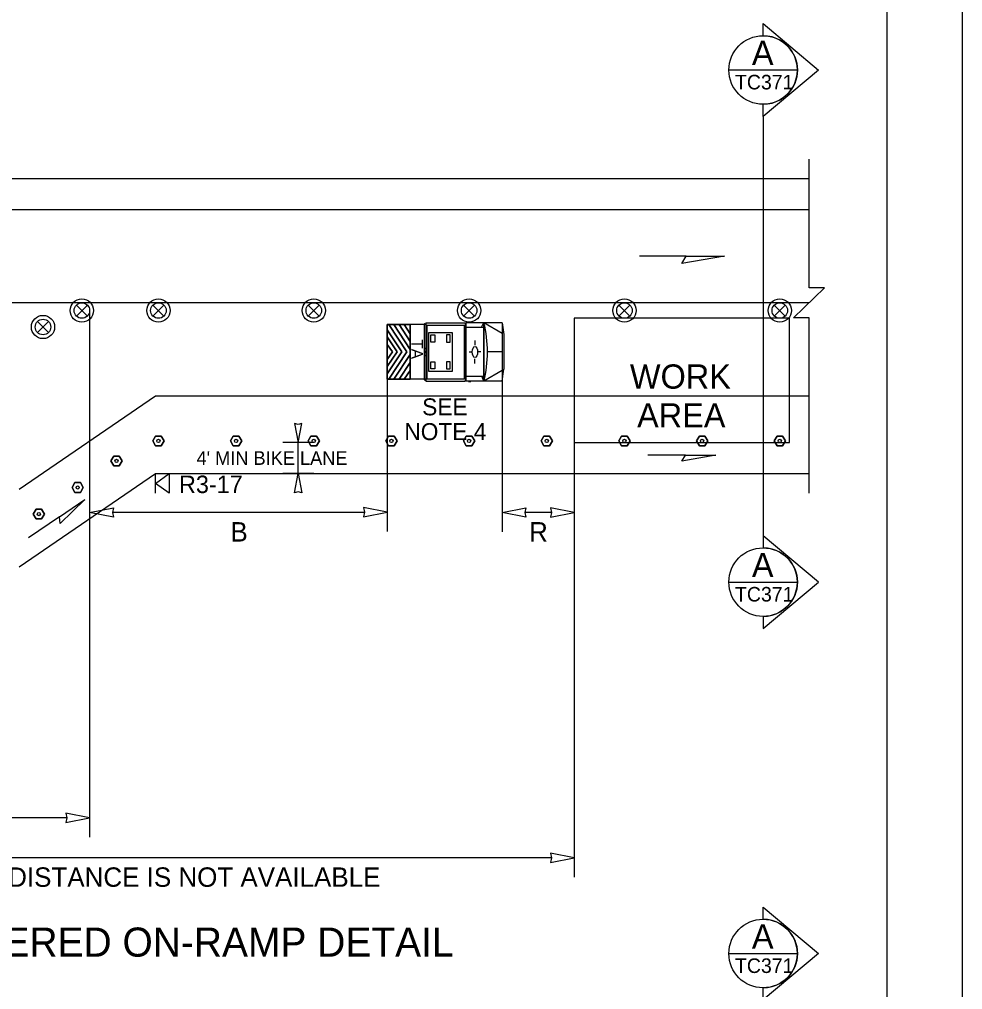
# Model space of a CAD drawing. Extents: x 99958 to 100136, y 99935 to 100013.
# Drawn here: x 100112.177 to 100116.062, y 99974.665 to 99978.663 of the extents above; entities that cross this region are included whole.
import ezdxf

# ---------------------------------------------------------------- set-up
doc = ezdxf.new("R2010")
doc.units = 0
for name, color, linetype in [('RD_ED_ShoulderPavedEdge', 7, 'Continuous'), ('RD_MK_LineEdgeYellow', 7, 'Continuous'), ('RD_MK_LineLane', 7, 'Continuous'), ('SH_DE_DetailHeading2Text', 7, 'Continuous'), ('SH_GI_PlotLimits', 7, 'Continuous'), ('SH_GI_SheetBorder', 7, 'Continuous'), ('SH_TI_WZSectionCut', 7, 'Continuous'), ('TR_SN_ConstructionSigns', 7, 'Continuous'), ('TR_WZ_PortableSignMountBlk-Wht', 7, 'Continuous'), ('TR_WZ_TrafficSafetyDrum', 7, 'Continuous'), ('TR_WZ_TransportableAttenuator', 7, 'Continuous'), ('TR_WZ_TubularMarker', 7, 'Continuous'), ('TR_WZ_WorkAreaLabel', 7, 'Continuous'), ('TR_WZ_WorkZoneDetails', 7, 'Continuous'), ('TR_WZ_WorkZoneTextCurrent', 7, 'Continuous')]:
    doc.layers.add(name, color=color, linetype=linetype)

msp = doc.modelspace()

# ---------------------------------------------------------------- linework, layer by layer
at = {"layer": 'RD_ED_ShoulderPavedEdge'}
for p, q in [((100108.195, 99978.0069), (100115.43, 99978.0069)), ((100112.1758, 99976.4069), (100112.7368, 99976.7909)), ((100112.7368, 99976.7909), (100115.43, 99976.7909))]:
    msp.add_line(p, q, dxfattribs=at)
at = {"layer": 'RD_MK_LineEdgeYellow'}
for p, q in [((100108.195, 99977.8789), (100115.43, 99977.8789)), ((100112.1758, 99976.7269), (100112.7368, 99977.1109)), ((100112.7368, 99977.1109), (100115.43, 99977.1109))]:
    msp.add_line(p, q, dxfattribs=at)
at = {"layer": 'RD_MK_LineLane'}
msp.add_lwpolyline([(100115.43, 99977.4949), (100108.195, 99977.4949)], dxfattribs=at)
at = {"layer": 'SH_GI_PlotLimits'}
msp.add_lwpolyline([(100099.0625, 99969.6875), (100116.0625, 99969.6875), (100116.0625, 99980.6875), (100099.0625, 99980.6875)], close=True, dxfattribs=at)
at = {"layer": 'SH_GI_SheetBorder'}
msp.add_line((100115.75, 99980.375), (100115.75, 99970), dxfattribs=at)
at = {"layer": 'SH_TI_WZSectionCut'}
for p, q in [((100115.2407, 99978.5953), (100115.2407, 99978.6452)), ((100115.2407, 99978.6452), (100115.4688, 99978.454)), ((100115.4688, 99978.454), (100115.2407, 99978.2629)), ((100115.2407, 99978.2629), (100115.2407, 99978.3128)), ((100115.2407, 99978.2629), (100115.2407, 99976.5349)), ((100115.2407, 99976.5349), (100115.2407, 99976.485)), ((100115.4689, 99976.3438), (100115.2407, 99976.5349)), ((100115.2407, 99976.1526), (100115.4689, 99976.3438)), ((100115.2407, 99976.2025), (100115.2407, 99976.1526)), ((100115.2407, 99974.9543), (100115.2407, 99975.0042)), ((100115.2407, 99975.0042), (100115.4688, 99974.8131)), ((100115.4688, 99974.8131), (100115.2407, 99974.622)), ((100115.2407, 99974.622), (100115.2407, 99974.6719))]:
    msp.add_line(p, q, dxfattribs=at)
for points in [[(100115.0995, 99978.4541), (100115.3819, 99978.4541)], [(100115.0995, 99976.3438), (100115.3819, 99976.3438)], [(100115.0995, 99974.8131), (100115.3819, 99974.8131)]]:
    msp.add_lwpolyline(points, dxfattribs=at)
for centre in [(100115.2407, 99978.454), (100115.2407, 99976.3438), (100115.2407, 99974.8131)]:
    msp.add_circle(centre, 0.1412, dxfattribs=at)
for centre in [(100115.2407, 99978.454), (100115.2407, 99976.3438), (100115.2407, 99974.8131)]:
    msp.add_arc(centre, 0.1412, 269.9978, 90.0022, dxfattribs=at)
at = {"layer": 'TR_WZ_PortableSignMountBlk-Wht'}
msp.add_line((100112.7368, 99976.7107), (100112.7368, 99976.7907), dxfattribs=at)
msp.add_lwpolyline([(100112.7368, 99976.7507), (100112.7943, 99976.7907), (100112.7943, 99976.7107)], close=True, dxfattribs=at)
at = {"layer": 'TR_WZ_TrafficSafetyDrum'}
for p, q in [((100112.4113, 99977.4855), (100112.4566, 99977.4403)), ((100112.4566, 99977.4855), (100112.4113, 99977.4403)), ((100112.7268, 99977.4855), (100112.772, 99977.4403)), ((100112.772, 99977.4855), (100112.7268, 99977.4403)), ((100113.3668, 99977.4855), (100113.412, 99977.4403)), ((100113.412, 99977.4855), (100113.3668, 99977.4403)), ((100114.0068, 99977.4855), (100114.052, 99977.4403)), ((100114.052, 99977.4855), (100114.0068, 99977.4403)), ((100114.6468, 99977.4855), (100114.692, 99977.4403)), ((100114.692, 99977.4855), (100114.6468, 99977.4403)), ((100115.2868, 99977.4855), (100115.332, 99977.4403)), ((100115.332, 99977.4855), (100115.2868, 99977.4403)), ((100112.2513, 99977.4176), (100112.2966, 99977.3724)), ((100112.2966, 99977.4176), (100112.2513, 99977.3724))]:
    msp.add_line(p, q, dxfattribs=at)
for centre, radius in [((100112.4339, 99977.4629), 0.048), ((100112.4339, 99977.4629), 0.048), ((100112.4339, 99977.4629), 0.032), ((100112.7494, 99977.4629), 0.048), ((100112.7494, 99977.4629), 0.048), ((100112.7494, 99977.4629), 0.032), ((100113.3894, 99977.4629), 0.048), ((100113.3894, 99977.4629), 0.048), ((100113.3894, 99977.4629), 0.032), ((100114.0294, 99977.4629), 0.048), ((100114.0294, 99977.4629), 0.048), ((100114.0294, 99977.4629), 0.032), ((100114.6694, 99977.4629), 0.048), ((100114.6694, 99977.4629), 0.048), ((100114.6694, 99977.4629), 0.032), ((100115.3094, 99977.4629), 0.048), ((100115.3094, 99977.4629), 0.048), ((100115.3094, 99977.4629), 0.032), ((100112.2739, 99977.395), 0.048), ((100112.2739, 99977.395), 0.048), ((100112.2739, 99977.395), 0.032)]:
    msp.add_circle(centre, radius, dxfattribs=at)
at = {"layer": 'TR_WZ_TransportableAttenuator'}
for p, q in [((100113.7735, 99977.2924), (100113.6986, 99977.405)), ((100113.6986, 99977.405), (100113.719, 99977.405)), ((100113.6986, 99977.405), (100113.7735, 99977.2924)), ((100113.719, 99977.405), (100113.6986, 99977.405)), ((100113.719, 99977.405), (100113.7868, 99977.3023)), ((100113.7868, 99977.3023), (100113.719, 99977.405)), ((100113.7868, 99977.3355), (100113.7412, 99977.405)), ((100113.7412, 99977.405), (100113.7615, 99977.405)), ((100113.7615, 99977.405), (100113.7412, 99977.405)), ((100113.7412, 99977.405), (100113.7868, 99977.3355)), ((100113.7615, 99977.405), (100113.7868, 99977.3669)), ((100113.7868, 99977.3669), (100113.7615, 99977.405)), ((100113.7868, 99977.1797), (100113.7868, 99977.405)), ((100113.8512, 99977.405), (100113.7868, 99977.405)), ((100113.8471, 99977.4082), (100113.8506, 99977.4082)), ((100113.8506, 99977.4082), (100113.8506, 99977.1761)), ((100113.8512, 99977.4121), (100114.0137, 99977.4121)), ((100113.8512, 99977.4121), (100113.8512, 99977.1721)), ((100113.8512, 99977.4046), (100113.8512, 99977.1797)), ((100113.8558, 99977.4026), (100113.8558, 99977.1817)), ((100113.8558, 99977.4026), (100114.0091, 99977.4026)), ((100114.0091, 99977.4026), (100114.0091, 99977.1817)), ((100114.0137, 99977.4121), (100114.0137, 99977.1721)), ((100114.0159, 99977.4121), (100114.0159, 99977.1721)), ((100114.1651, 99977.4121), (100114.0159, 99977.4121)), ((100114.0362, 99977.4155), (100114.0273, 99977.4155)), ((100114.0891, 99977.4121), (100114.0796, 99977.3935)), ((100114.0891, 99977.4121), (100114.0891, 99977.1721)), ((100114.0905, 99977.4121), (100114.0905, 99977.1721)), ((100114.1651, 99977.3682), (100114.0905, 99977.4121)), ((100114.1651, 99977.4121), (100114.1651, 99977.1721)), ((100114.1651, 99977.4121), (100114.1724, 99977.3637)), ((100113.6924, 99977.3836), (100113.7525, 99977.293)), ((100113.6924, 99977.3544), (100113.6924, 99977.3836)), ((100113.7525, 99977.293), (100113.6924, 99977.3836)), ((100113.6924, 99977.3836), (100113.6924, 99977.3544)), ((100113.7868, 99977.3669), (100113.7868, 99977.3355)), ((100113.7868, 99977.3355), (100113.7868, 99977.3669)), ((100113.8436, 99977.4009), (100113.8436, 99977.1834)), ((100114.0891, 99977.3935), (100114.0159, 99977.3935)), ((100114.1724, 99977.3637), (100114.1724, 99977.2206)), ((100113.7332, 99977.2933), (100113.6924, 99977.3544)), ((100113.6924, 99977.3544), (100113.7332, 99977.2933)), ((100113.6924, 99977.3235), (100113.7133, 99977.2925)), ((100113.6924, 99977.2611), (100113.6924, 99977.3235)), ((100113.7133, 99977.2925), (100113.6924, 99977.3235)), ((100113.6924, 99977.3235), (100113.6924, 99977.2611)), ((100114.0533, 99977.3397), (100114.0533, 99977.3203)), ((100113.6924, 99977.2319), (100113.7332, 99977.2933)), ((100113.7332, 99977.2933), (100113.6924, 99977.2319)), ((100113.7525, 99977.293), (100113.6924, 99977.2025)), ((100113.6924, 99977.2025), (100113.7525, 99977.293)), ((100113.7133, 99977.2925), (100113.6924, 99977.2611)), ((100113.6924, 99977.2611), (100113.7133, 99977.2925)), ((100113.6986, 99977.1796), (100113.7735, 99977.2924)), ((100113.7735, 99977.2924), (100113.6986, 99977.1796)), ((100113.7868, 99977.3023), (100113.7868, 99977.2822)), ((100113.7868, 99977.2822), (100113.7868, 99977.3023)), ((100113.8436, 99977.309), (100113.8506, 99977.3045)), ((100113.8455, 99977.2921), (100113.8487, 99977.2921)), ((100113.8471, 99977.2955), (100113.8471, 99977.2888)), ((100114.0295, 99977.2923), (100114.0394, 99977.2922)), ((100114.0422, 99977.2917), (100114.0422, 99977.2917)), ((100114.0771, 99977.2923), (100114.0672, 99977.2922)), ((100114.1651, 99977.2921), (100114.1051, 99977.2921)), ((100113.7868, 99977.2822), (100113.7186, 99977.1796)), ((100113.7186, 99977.1796), (100113.7868, 99977.2822)), ((100113.7406, 99977.1796), (100113.7868, 99977.2491)), ((100113.7868, 99977.2491), (100113.7406, 99977.1796)), ((100113.7868, 99977.2491), (100113.7868, 99977.2159)), ((100113.7868, 99977.2159), (100113.7868, 99977.2491)), ((100113.8436, 99977.2752), (100113.8506, 99977.2797)), ((100114.0533, 99977.2446), (100114.0533, 99977.264)), ((100113.6924, 99977.2025), (100113.6924, 99977.2319)), ((100113.6924, 99977.2319), (100113.6924, 99977.2025)), ((100113.7868, 99977.2159), (100113.7622, 99977.1796)), ((100113.7622, 99977.1796), (100113.7868, 99977.2159)), ((100114.1651, 99977.2161), (100114.0905, 99977.1721)), ((100114.1651, 99977.1721), (100114.1724, 99977.2206)), ((100113.7186, 99977.1796), (100113.6986, 99977.1796)), ((100113.6986, 99977.1796), (100113.7186, 99977.1796)), ((100113.7622, 99977.1796), (100113.7406, 99977.1796)), ((100113.7406, 99977.1796), (100113.7622, 99977.1796)), ((100113.8512, 99977.1797), (100113.7868, 99977.1797)), ((100113.8471, 99977.1761), (100113.8506, 99977.1761)), ((100113.8512, 99977.1721), (100114.0137, 99977.1721)), ((100113.8558, 99977.1817), (100114.0091, 99977.1817)), ((100114.0891, 99977.1907), (100114.0159, 99977.1907)), ((100114.1651, 99977.1721), (100114.0159, 99977.1721)), ((100114.0362, 99977.1688), (100114.0273, 99977.1688)), ((100114.0813, 99977.1907), (100114.0891, 99977.1721))]:
    msp.add_line(p, q, dxfattribs=at)
for points in [[(100113.7868, 99977.1796), (100113.6924, 99977.1796), (100113.6924, 99977.405), (100113.7868, 99977.405)], [(100113.8638, 99977.3721), (100113.9598, 99977.3721), (100113.9598, 99977.2121), (100113.8638, 99977.2121)], [(100113.8718, 99977.3621), (100113.8878, 99977.3621), (100113.8878, 99977.3321), (100113.8718, 99977.3321)], [(100113.9518, 99977.3621), (100113.9358, 99977.3621), (100113.9358, 99977.3321), (100113.9518, 99977.3321)], [(100113.8718, 99977.2521), (100113.8878, 99977.2521), (100113.8878, 99977.2221), (100113.8718, 99977.2221)], [(100113.9518, 99977.2521), (100113.9358, 99977.2521), (100113.9358, 99977.2221), (100113.9518, 99977.2221)]]:
    msp.add_lwpolyline(points, close=True, dxfattribs=at)
msp.add_lwpolyline([(100113.7868, 99977.405), (100113.6924, 99977.405), (100113.6924, 99977.1796), (100113.7868, 99977.1797)], dxfattribs=at)
for centre, major_axis, start_param, end_param in [((100113.8471, 99977.4009), (0, 0.00732), 6.283185, 7.853982), ((100113.9838, 99977.2921), (0, 0.2519), 4.215852, 5.209111), ((100113.8471, 99977.1834), (0, -0.00732), 4.712389, 6.283185)]:
    msp.add_ellipse(centre, major_axis=major_axis, ratio=0.481608, start_param=start_param, end_param=end_param, dxfattribs=at)
for centre, major_axis in [((100113.8471, 99977.2921), (0, -0.00338)), ((100114.0533, 99977.2921), (0, -0.0231))]:
    msp.add_ellipse(centre, major_axis=major_axis, ratio=0.481608, dxfattribs=at)
at = {"layer": 'TR_WZ_TubularMarker'}
for points in [[(100112.7263, 99976.9256), (100112.7379, 99976.9456), (100112.761, 99976.9456), (100112.7725, 99976.9256), (100112.761, 99976.9056), (100112.7379, 99976.9056)], [(100113.0463, 99976.9256), (100113.0579, 99976.9456), (100113.081, 99976.9456), (100113.0925, 99976.9256), (100113.081, 99976.9056), (100113.0579, 99976.9056)], [(100113.3663, 99976.9256), (100113.3779, 99976.9456), (100113.401, 99976.9456), (100113.4125, 99976.9256), (100113.401, 99976.9056), (100113.3779, 99976.9056)], [(100113.6863, 99976.9256), (100113.6979, 99976.9456), (100113.721, 99976.9456), (100113.7325, 99976.9256), (100113.721, 99976.9056), (100113.6979, 99976.9056)], [(100114.0063, 99976.9256), (100114.0179, 99976.9456), (100114.041, 99976.9456), (100114.0525, 99976.9256), (100114.041, 99976.9056), (100114.0179, 99976.9056)], [(100114.3263, 99976.9256), (100114.3379, 99976.9456), (100114.361, 99976.9456), (100114.3725, 99976.9256), (100114.361, 99976.9056), (100114.3379, 99976.9056)], [(100114.6463, 99976.9256), (100114.6579, 99976.9456), (100114.681, 99976.9456), (100114.6925, 99976.9256), (100114.681, 99976.9056), (100114.6579, 99976.9056)], [(100114.9663, 99976.9256), (100114.9779, 99976.9456), (100115.001, 99976.9456), (100115.0125, 99976.9256), (100115.001, 99976.9056), (100114.9779, 99976.9056)], [(100115.2863, 99976.9256), (100115.2979, 99976.9456), (100115.321, 99976.9456), (100115.3325, 99976.9256), (100115.321, 99976.9056), (100115.2979, 99976.9056)], [(100112.5536, 99976.8431), (100112.5652, 99976.8631), (100112.5883, 99976.8631), (100112.5998, 99976.8431), (100112.5883, 99976.8231), (100112.5652, 99976.8231)], [(100112.3936, 99976.7336), (100112.4052, 99976.7536), (100112.4283, 99976.7536), (100112.4398, 99976.7336), (100112.4283, 99976.7136), (100112.4052, 99976.7136)], [(100112.2336, 99976.6241), (100112.2452, 99976.6441), (100112.2683, 99976.6441), (100112.2798, 99976.6241), (100112.2683, 99976.6041), (100112.2452, 99976.6041)]]:
    msp.add_lwpolyline(points, close=True, dxfattribs=at)
for points in [[(100112.7379, 99976.9056), (100112.761, 99976.9056), (100112.7725, 99976.9256), (100112.761, 99976.9456), (100112.7379, 99976.9456), (100112.7263, 99976.9256), (100112.7379, 99976.9056)], [(100113.0579, 99976.9056), (100113.081, 99976.9056), (100113.0925, 99976.9256), (100113.081, 99976.9456), (100113.0579, 99976.9456), (100113.0463, 99976.9256), (100113.0579, 99976.9056)], [(100113.3779, 99976.9056), (100113.401, 99976.9056), (100113.4125, 99976.9256), (100113.401, 99976.9456), (100113.3779, 99976.9456), (100113.3663, 99976.9256), (100113.3779, 99976.9056)], [(100113.6979, 99976.9056), (100113.721, 99976.9056), (100113.7325, 99976.9256), (100113.721, 99976.9456), (100113.6979, 99976.9456), (100113.6863, 99976.9256), (100113.6979, 99976.9056)], [(100114.0179, 99976.9056), (100114.041, 99976.9056), (100114.0525, 99976.9256), (100114.041, 99976.9456), (100114.0179, 99976.9456), (100114.0063, 99976.9256), (100114.0179, 99976.9056)], [(100114.3379, 99976.9056), (100114.361, 99976.9056), (100114.3725, 99976.9256), (100114.361, 99976.9456), (100114.3379, 99976.9456), (100114.3263, 99976.9256), (100114.3379, 99976.9056)], [(100114.6579, 99976.9056), (100114.681, 99976.9056), (100114.6925, 99976.9256), (100114.681, 99976.9456), (100114.6579, 99976.9456), (100114.6463, 99976.9256), (100114.6579, 99976.9056)], [(100114.9779, 99976.9056), (100115.001, 99976.9056), (100115.0125, 99976.9256), (100115.001, 99976.9456), (100114.9779, 99976.9456), (100114.9663, 99976.9256), (100114.9779, 99976.9056)], [(100115.2979, 99976.9056), (100115.321, 99976.9056), (100115.3325, 99976.9256), (100115.321, 99976.9456), (100115.2979, 99976.9456), (100115.2863, 99976.9256), (100115.2979, 99976.9056)], [(100112.5652, 99976.8231), (100112.5883, 99976.8231), (100112.5998, 99976.8431), (100112.5883, 99976.8631), (100112.5652, 99976.8631), (100112.5536, 99976.8431), (100112.5652, 99976.8231)], [(100112.4052, 99976.7136), (100112.4283, 99976.7136), (100112.4398, 99976.7336), (100112.4283, 99976.7536), (100112.4052, 99976.7536), (100112.3936, 99976.7336), (100112.4052, 99976.7136)], [(100112.2452, 99976.6041), (100112.2683, 99976.6041), (100112.2798, 99976.6241), (100112.2683, 99976.6441), (100112.2452, 99976.6441), (100112.2336, 99976.6241), (100112.2452, 99976.6041)]]:
    msp.add_lwpolyline(points, dxfattribs=at)
for centre in [(100112.7494, 99976.9256), (100113.0694, 99976.9256), (100113.3894, 99976.9256), (100113.7094, 99976.9256), (100114.0294, 99976.9256), (100114.3494, 99976.9256), (100114.6694, 99976.9256), (100114.9894, 99976.9256), (100115.3094, 99976.9256), (100112.5767, 99976.8431), (100112.4167, 99976.7336), (100112.2567, 99976.6241)]:
    msp.add_circle(centre, 0.00667, dxfattribs=at)
at = {"layer": 'TR_WZ_WorkZoneDetails'}
for p, q in [((100114.9242, 99977.6869), (100114.7313, 99977.6869)), ((100112.4659, 99977.4629), (100112.4659, 99975.2929)), ((100113.6924, 99977.1796), (100113.6924, 99976.5524)), ((100114.1651, 99977.1721), (100114.1651, 99976.5509)), ((100113.3894, 99976.9189), (100113.2614, 99976.9189)), ((100113.3254, 99976.7909), (100113.3254, 99976.9189)), ((100114.4628, 99976.9189), (100114.4628, 99975.1282)), ((100114.9207, 99976.8672), (100114.7664, 99976.8672)), ((100113.3894, 99976.7909), (100113.2614, 99976.7909)), ((100112.3421, 99976.6132), (100112.2148, 99976.5261)), ((100113.599, 99976.6309), (100112.5596, 99976.6309)), ((100114.3691, 99976.6309), (100114.2588, 99976.6309)), ((100112.3722, 99975.3729), (100110.6962, 99975.3729)), ((100114.3691, 99975.2082), (100110.6962, 99975.2082))]:
    msp.add_line(p, q, dxfattribs=at)
msp.add_lwpolyline([(100115.43, 99976.7109), (100115.43, 99977.433), (100115.366, 99977.433), (100115.494, 99977.5569), (100115.43, 99977.5569), (100115.43, 99978.0869)], dxfattribs=at)
for points in [[(100115.0815, 99977.6869), (100114.9064, 99977.6561), (100114.9242, 99977.6869)], [(100114.4628, 99977.4309), (100114.4628, 99976.9189), (100115.35, 99976.9189), (100115.35, 99977.4309)], [(100113.3254, 99976.9189), (100113.3408, 99976.9975), (100113.3254, 99976.9939), (100113.31, 99976.9975)], [(100115.0464, 99976.8672), (100114.9064, 99976.8426), (100114.9207, 99976.8672)], [(100113.3254, 99976.7909), (100113.3408, 99976.7123), (100113.3254, 99976.7159), (100113.31, 99976.7123)], [(100112.4459, 99976.6843), (100112.3443, 99976.5848), (100112.3421, 99976.6132)], [(100112.4659, 99976.6309), (100112.5642, 99976.6502), (100112.5596, 99976.6309), (100112.5642, 99976.6116)], [(100113.6924, 99976.6324), (100113.5941, 99976.6517), (100113.5987, 99976.6324), (100113.5941, 99976.6131)], [(100114.1651, 99976.6309), (100114.2634, 99976.6502), (100114.2588, 99976.6309), (100114.2634, 99976.6116)], [(100114.4628, 99976.6309), (100114.3645, 99976.6502), (100114.3691, 99976.6309), (100114.3645, 99976.6116)], [(100112.4659, 99975.3729), (100112.3676, 99975.3922), (100112.3722, 99975.3729), (100112.3676, 99975.3537)], [(100114.4628, 99975.2082), (100114.3645, 99975.2275), (100114.3691, 99975.2082), (100114.3645, 99975.1889)]]:
    msp.add_lwpolyline(points, close=True, dxfattribs=at)

# ---------------------------------------------------------------- texts
at = {"layer": 'SH_DE_DetailHeading2Text'}
msp.add_text('OPEN RIGHT TAPERED ON-RAMP DETAIL', height=0.12, rotation=360, dxfattribs=at).set_placement((100110.7557, 99974.8003))
at = {"layer": 'SH_TI_WZSectionCut'}
for s, height, rotation, p in [('A', 0.1, 0.01, (100115.1945, 99978.4747)), ('TC371', 0.06, 360, (100115.1248, 99978.3741)), ('A', 0.1, 0.01, (100115.1945, 99976.3644)), ('TC371', 0.06, 360, (100115.1249, 99976.2638)), ('A', 0.1, 0.01, (100115.1945, 99974.8337)), ('TC371', 0.06, 360, (100115.1248, 99974.7331))]:
    msp.add_text(s, height=height, rotation=rotation, dxfattribs=at).set_placement(p)
at = {"layer": 'TR_SN_ConstructionSigns'}
msp.add_text('R3-17', height=0.072, rotation=360, dxfattribs=at).set_placement((100112.8343, 99976.7107))
at = {"layer": 'TR_WZ_TransportableAttenuator'}
msp.add_text('TA', height=0.048, rotation=270, dxfattribs=at).set_placement((100113.7912, 99977.3448))
at = {"layer": 'TR_WZ_WorkAreaLabel'}
for s, p in [('WORK', (100114.6919, 99977.1409)), ('AREA', (100114.7215, 99976.9809))]:
    msp.add_text(s, height=0.1, dxfattribs=at).set_placement(p)
at = {"layer": 'TR_WZ_WorkZoneTextCurrent'}
for s, height, p in [('SEE', 0.07, (100113.836, 99977.0309)), ('NOTE 4', 0.07, (100113.7625, 99976.9289)), ("4' MIN BIKE LANE", 0.056, (100112.9064, 99976.8269)), ('B', 0.08, (100113.0461, 99976.5109)), ('R', 0.08, (100114.2764, 99976.5109)), ('CLOSE ON-RAMP IF DISTANCE IS NOT AVAILABLE', 0.08, (100111.0782, 99975.0882))]:
    msp.add_text(s, height=height, dxfattribs=at).set_placement(p)

doc.saveas('drawing.dxf')
